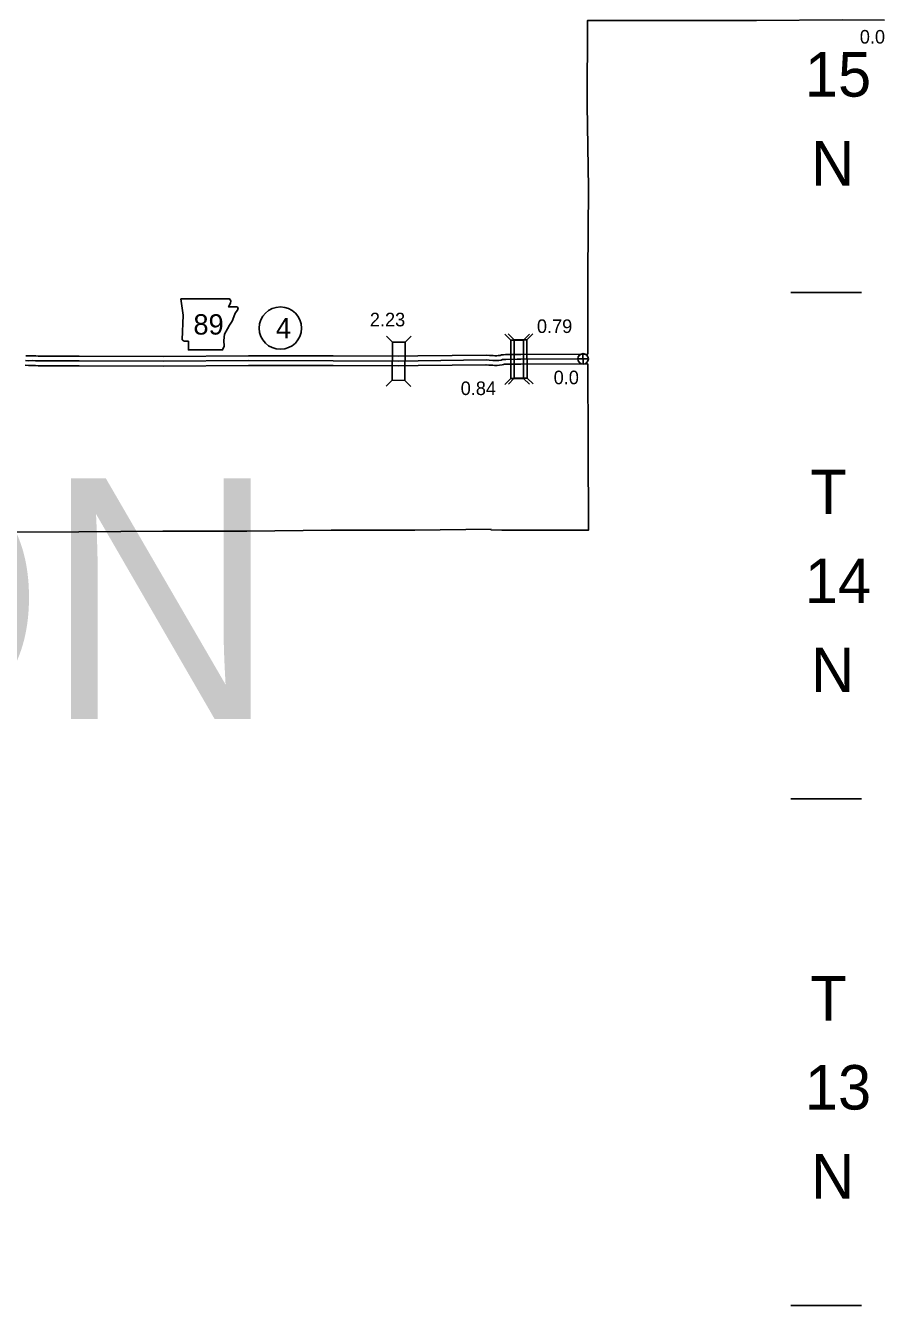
# Model space of a CAD drawing. Extents: x 31699 to 244310, y -8841 to 11474.
# Drawn here: x 104540 to 106323, y -1564 to 1093 of the extents above; entities that cross this region are included whole.
import ezdxf

# ---------------------------------------------------------------- set-up
doc = ezdxf.new("R2010")
doc.units = 0
for name, color, linetype in [('B_Logo', 7, 'Continuous'), ('Default', 7, 'Continuous'), ('G-ANNO-TEXT', 7, 'Continuous'), ('R_Border', 7, 'Continuous'), ('R_Border Notes', 7, 'Continuous'), ('R_Logo', 7, 'Continuous'), ('R_XS_EARTHWORK_STAGE1', 7, 'Continuous'), ('R_XS_EARTHWORK_STAGE2', 7, 'Continuous'), ('S_WALL', 7, 'Continuous'), ('S_WALL_ANNOT', 7, 'Continuous')]:
    doc.layers.add(name, color=color, linetype=linetype)

msp = doc.modelspace()

# ---------------------------------------------------------------- linework, layer by layer
at = {"layer": 'B_Logo'}
for points in [[(105496.6, 399), (105355.1, 397.3), (105314.4, 396.9), (105178.9, 397.6), (105002.8, 397.7), (104826.8, 396.5), (104651.9, 397.1), (104581.4, 397.2), (104566.5, 397.2), (104561.1, 397.3), (104554.4, 397.7), (104546.9, 397.6), (104540.1, 398)], [(105707.3, 401.3), (105568.3, 400.5), (105560.7, 400.5), (105537.1, 400.3), (105533.3, 400.1), (105530.6, 399.7), (105527.4, 398.8), (105522.9, 398.1), (105518.8, 397.7), (105514.3, 397.8), (105510.5, 398), (105502.6, 398.4), (105496.6, 399)]]:
    msp.add_lwpolyline(points, dxfattribs=at)
at = {"layer": 'Default'}
for p, q in [((106275.2, 539.2), (106128.9, 539.2)), ((106275.2, -512.6), (106128.9, -512.6)), ((106275.2, -1564.4), (106128.9, -1564.4))]:
    msp.add_line(p, q, dxfattribs=at)
at = {"layer": 'G-ANNO-TEXT'}
msp.add_lwpolyline([(104862.5, 526.1), (104867.6, 492.2), (104865.3, 440.9), (104869.8, 438.1), (104878.3, 438.1), (104878.3, 420.1), (104949.4, 420.1), (104952.7, 427.4), (104951.6, 439.2), (104953.3, 452.8), (104959.5, 463.5), (104963.5, 471.4), (104969.1, 479.8), (104972.5, 488.9), (104975.3, 496.2), (104980.4, 502.4), (104981.5, 506.3), (104979.3, 509.2), (104961.8, 509.2), (104965.7, 517), (104966.3, 522.1), (104963.9, 526)], close=True, dxfattribs=at)
at = {"layer": 'R_Border Notes'}
msp.add_circle((105069.3, 465.2), 44, dxfattribs=at)
at = {"layer": 'R_Logo'}
for points in [[(105706.2, 928.8), (105706.7, 1103.9), (105879, 1104), (106057.7, 1104.1), (106235.7, 1105.3), (106323, 1104.8)], [(105706.2, 928.8), (105708.7, 756), (105707.4, 578), (105707.3, 411.3)], [(105707.3, 391.3), (105707.8, 224.9), (105709, 45.8), (105530.5, 45.9)], [(105506.8, 47.4), (105348.3, 45.9), (105174.7, 45.3), (104999.3, 43.7), (104825.5, 43.2), (104651, 42.1), (104476.1, 41.3), (104298.9, 40.1), (104256.2, 39.6)], [(105528.7, 45.9), (105506.2, 46.3)], [(105530.4, 45.9), (105528.7, 45.9)]]:
    msp.add_lwpolyline(points, dxfattribs=at)
at = {"layer": 'R_XS_EARTHWORK_STAGE1'}
for p, q in [((105547.4, 440), (105534.9, 452.4)), ((105554.4, 440.7), (105541.9, 453)), ((105573.8, 440.1), (105586.2, 452.6)), ((105580.8, 440.8), (105593.2, 453.3)), ((105547.6, 360.8), (105535.2, 348.4)), ((105554.8, 361.5), (105542.5, 348.9)), ((105574, 360.9), (105586.5, 348.5)), ((105581.2, 361.6), (105593.7, 349.2))]:
    msp.add_line(p, q, dxfattribs=at)
for points in [[(105574, 360.9), (105573.8, 440.1), (105547.4, 440), (105547.6, 360.8)], [(105554.4, 440.7), (105554.8, 361.5), (105581.2, 361.6), (105580.8, 440.8)]]:
    msp.add_lwpolyline(points, close=True, dxfattribs=at)
at = {"layer": 'R_XS_EARTHWORK_STAGE2'}
for points in [[(105707.2, 411.3), (105568.2, 410.5), (105560.6, 410.5), (105536.7, 410.3), (105532.2, 410), (105528.5, 409.4), (105525.3, 408.6), (105521.6, 408), (105518.4, 407.7), (105514.7, 407.8), (105511, 408), (105503.4, 408.4), (105497, 409), (105354.9, 407.3), (105314.4, 406.9), (105178.9, 407.6), (105002.8, 407.7), (104826.8, 406.5), (104651.9, 407.1), (104581.4, 407.2), (104566.6, 407.2), (104561.5, 407.3), (104554.6, 407.7), (104547.2, 407.6), (104540.6, 407.9)], [(105496.7, 389), (105355.2, 387.3), (105314.5, 386.9), (105178.8, 387.6), (105002.9, 387.7), (104826.9, 386.5), (104651.8, 387.1), (104581.4, 387.2), (104566.3, 387.2), (104560.7, 387.3), (104554.2, 387.7), (104546.7, 387.6), (104539.6, 388)], [(105707.4, 391.3), (105568.3, 390.5), (105560.7, 390.5), (105537.4, 390.3), (105534.4, 390.1), (105532.6, 389.9), (105529.4, 389), (105524.1, 388.2), (105519.2, 387.7), (105514, 387.8), (105510, 388), (105501.9, 388.4), (105495.6, 389)]]:
    msp.add_lwpolyline(points, dxfattribs=at)
at = {"layer": 'S_WALL'}
for p, q in [((105301.9, 436), (105289.5, 448.5)), ((105301.9, 436), (105301.5, 356.8)), ((105328.3, 435.9), (105301.9, 436)), ((105327.9, 356.7), (105328.3, 435.9)), ((105328.3, 435.9), (105340.8, 448.2)), ((105686.8, 401.2), (105708.4, 401.7)), ((105697.9, 390.6), (105697.3, 412.3)), ((105301.5, 356.8), (105289, 344.4)), ((105301.5, 356.8), (105327.9, 356.7)), ((105327.9, 356.7), (105340.3, 344.1)), ((105574.1, 361.6), (105581.2, 361.6)), ((105581.2, 361.6), (105593.7, 349.2))]:
    msp.add_line(p, q, dxfattribs=at)
msp.add_circle((105697.6, 401.4), 10.9, dxfattribs=at)

# ---------------------------------------------------------------- texts
at = {"layer": 'G-ANNO-TEXT'}
msp.add_text('89', height=42.24, dxfattribs=at).set_placement((104888.7, 451.8))
at = {"layer": 'R_Border'}
for s, height, p in [('15', 92.4, (106158.1, 945.9)), ('N', 92.4, (106170.9, 761.1)), ('WASHINGTON', 500, (100456.4, -346.5)), ('T', 92.4, (106169.4, 78.9)), ('14', 92.4, (106158.1, -105.9)), ('N', 92.4, (106170.9, -290.7)), ('T', 92.4, (106169.4, -972.9)), ('13', 92.4, (106158.1, -1157.7)), ('N', 92.4, (106170.9, -1342.5))]:
    msp.add_text(s, height=height, dxfattribs=at).set_placement(p)
at = {"layer": 'R_Border Notes'}
msp.add_text('4', height=42.2, dxfattribs=at).set_placement((105059.9, 444.1))
at = {"layer": 'S_WALL'}
for s, p in [('2.23', (105255, 468.9)), ('0.79', (105601.8, 455.1)), ('0.0', (105636.5, 348.7)), ('0.84', (105443.5, 326.2))]:
    msp.add_text(s, height=28.16, dxfattribs=at).set_placement(p)
at = {"layer": 'S_WALL_ANNOT'}
for p in [(106272, 1056.2), (105636.5, 348.7)]:
    msp.add_text('0.0', height=28.16, dxfattribs=at).set_placement(p)

doc.saveas('drawing.dxf')
